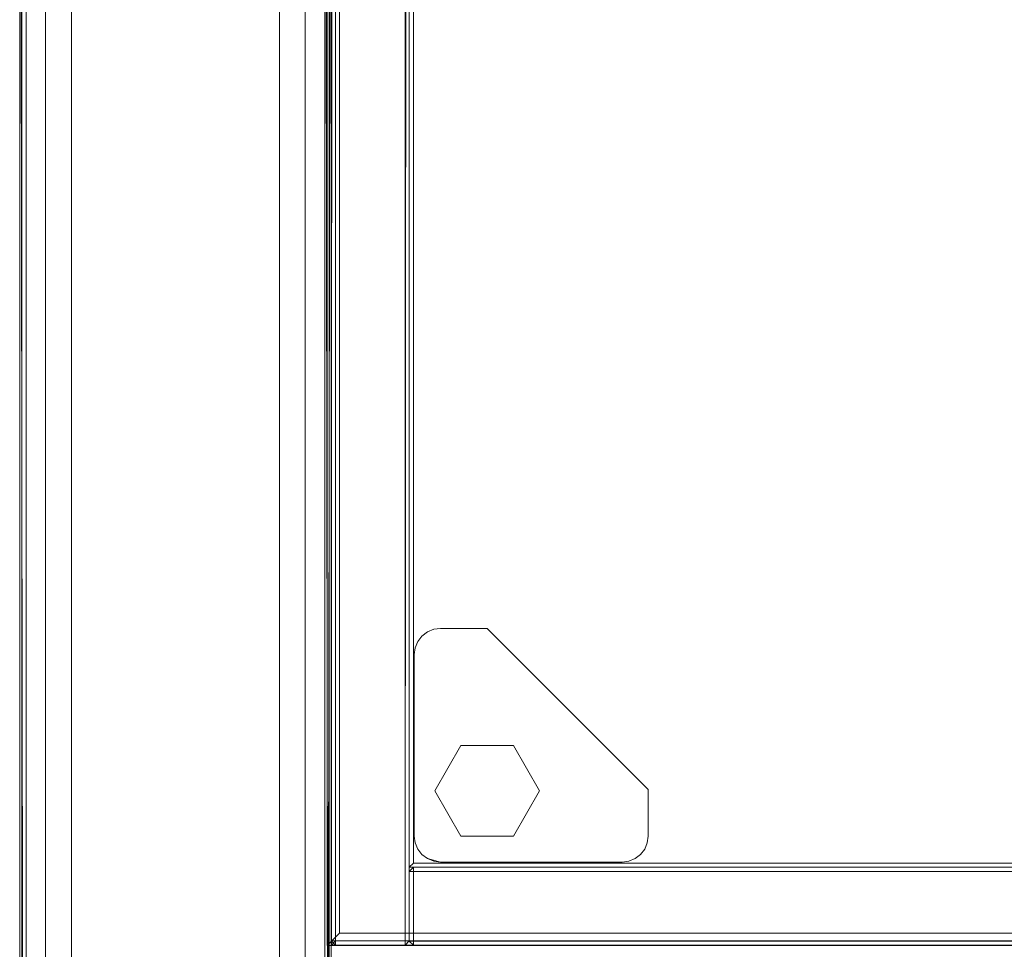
# Model space of a CAD drawing. Header units: inches. Extents: x 813 to 1305, y 19 to 194.
# Tile 253 of 656: x 1127 to 1137, y 131 to 140. Entities that reach past the tile are written whole.
import ezdxf

# ---------------------------------------------------------------- set-up
doc = ezdxf.new("R2010")
doc.units = ezdxf.units.IN
doc.header["$MEASUREMENT"] = 0
for name, color, linetype, true_color in [('CET color Bisque2', 7, 'Continuous', 0xf0d2b4), ('CET color Grey2', 7, 'Continuous', 0x060606), ('CET color Grey77', 7, 'Continuous', 0xc4c4c4), ('CET color Grey80', 7, 'Continuous', 0xcbcdcc), ('CET color Grey98', 7, 'Continuous', 0xfafafa), ('CET color NavajoWhite4', 7, 'Continuous', 0x81775f)]:
    doc.layers.add(name, color=color, linetype=linetype, true_color=true_color)
doc.layers.add('CET Default', color=7, linetype='Continuous')

# ---------------------------------------------------------------- blocks, each defined once
blk = doc.blocks.new('*C243')
at = {"layer": 'CET color Grey98', "linetype": 'Continuous', "lineweight": 0}
for points, invisible_edges in [([(-41.9687, 0.0197, 49.5), (41.9688, 0.0197, 49.5), (41.9688, 2.9803, 49.5), (-41.9687, 0.0197, 49.5)], 4), ([(-41.9687, 0.0197, 49.5), (41.9688, 2.9803, 49.5), (-41.9687, 2.9803, 49.5), (-41.9687, 0.0197, 49.5)], 9), ([(-41.9687, 2.9803, 49.5), (41.9688, 2.9803, 49.5), (41.9688, 2.9803, 49.25), (-41.9687, 2.9803, 49.5)], 4), ([(-41.9687, 2.9803, 49.5), (41.9688, 2.9803, 49.25), (-41.9687, 2.9803, 49.25), (-41.9687, 2.9803, 49.5)], 9), ([(-41.9687, 2.9803, 49.25), (41.9688, 2.9803, 49.25), (41.9688, 0.0197, 49.25), (-41.9687, 2.9803, 49.25)], 4), ([(-41.9687, 2.9803, 49.25), (41.9688, 0.0197, 49.25), (-41.9687, 0.0197, 49.25), (-41.9687, 2.9803, 49.25)], 9), ([(-41.9687, 0.0197, 49.25), (41.9688, 0.0197, 49.25), (41.9688, 0.0197, 49.5), (-41.9687, 0.0197, 49.25)], 4), ([(-41.9687, 0.0197, 49.25), (41.9688, 0.0197, 49.5), (-41.9687, 0.0197, 49.5), (-41.9687, 0.0197, 49.25)], 9)]:
    blk.add_3dface(points, dxfattribs=dict(at, invisible_edges=invisible_edges))
blk = doc.blocks.new('*C241')
at = {"layer": 'CET Default', "linetype": 'Continuous', "lineweight": 0, "rotation": 89.99999999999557}
blk.add_blockref('*C243', (331.7222, 961.8549), dxfattribs=at)
blk = doc.blocks.new('*C190')
at = {"layer": 'CET color Bisque2', "linetype": 'Continuous', "lineweight": 0}
for points, invisible_edges in [([(0.791, 3.041, 27.965), (59.169, 3.041, 27.965), (59.169, 15.169, 27.965), (0.791, 3.041, 27.965)], 4), ([(0.791, 3.041, 27.965), (59.169, 15.169, 27.965), (0.791, 15.169, 27.965), (0.791, 3.041, 27.965)], 9)]:
    blk.add_3dface(points, dxfattribs=dict(at, invisible_edges=invisible_edges))
at = {"layer": 'CET color Grey77', "linetype": 'Continuous', "lineweight": 0}
for points, invisible_edges in [([(0.7992, 14.9088, 0.1409), (2.7992, 15.1608, 0.1409), (2.8644, 15.1522, 0.1409), (0.7992, 14.9088, 0.1409)], 13), ([(0.7992, 14.9088, 0.1409), (1.0512, 15.1608, 0.1409), (2.7992, 15.1608, 0.1409), (0.7992, 14.9088, 0.1409)], 13), ([(0.7992, 14.9088, 0.1409), (0.986, 15.1522, 0.1409), (1.0512, 15.1608, 0.1409), (0.7992, 14.9088, 0.1409)], 13), ([(1.0512, 15.1608, 0.5897), (0.986, 15.1522, 0.5897), (0.7992, 14.9088, 0.5897), (1.0512, 15.1608, 0.5897)], 6), ([(2.7992, 15.1608, 0.5897), (1.0512, 15.1608, 0.5897), (0.7992, 14.9088, 0.5897), (2.7992, 15.1608, 0.5897)], 6), ([(2.8644, 15.1522, 0.5897), (2.7992, 15.1608, 0.5897), (0.7992, 14.9088, 0.5897), (2.8644, 15.1522, 0.5897)], 6), ([(0.7992, 14.9088, 0.1409), (2.8644, 15.1522, 0.1409), (2.9252, 15.127, 0.1409), (0.7992, 14.9088, 0.1409)], 13), ([(0.7992, 14.9088, 0.1409), (0.9252, 15.127, 0.1409), (0.986, 15.1522, 0.1409), (0.7992, 14.9088, 0.1409)], 13), ([(0.986, 15.1522, 0.5897), (0.9252, 15.127, 0.5897), (0.7992, 14.9088, 0.5897), (0.986, 15.1522, 0.5897)], 6), ([(2.9252, 15.127, 0.5897), (2.8644, 15.1522, 0.5897), (0.7992, 14.9088, 0.5897), (2.9252, 15.127, 0.5897)], 6), ([(0.7992, 14.9088, 0.1409), (2.9252, 15.127, 0.1409), (2.9774, 15.087, 0.1409), (0.7992, 14.9088, 0.1409)], 13), ([(0.7992, 14.9088, 0.1409), (0.873, 15.087, 0.1409), (0.9252, 15.127, 0.1409), (0.7992, 14.9088, 0.1409)], 13), ([(0.9252, 15.127, 0.5897), (0.873, 15.087, 0.5897), (0.7992, 14.9088, 0.5897), (0.9252, 15.127, 0.5897)], 6), ([(2.9774, 15.087, 0.5897), (2.9252, 15.127, 0.5897), (0.7992, 14.9088, 0.5897), (2.9774, 15.087, 0.5897)], 6), ([(0.7992, 14.9088, 0.1409), (2.9774, 15.087, 0.1409), (3.0174, 15.0348, 0.1409), (0.7992, 14.9088, 0.1409)], 13), ([(0.7992, 14.9088, 0.1409), (0.833, 15.0348, 0.1409), (0.873, 15.087, 0.1409), (0.7992, 14.9088, 0.1409)], 4), ([(0.873, 15.087, 0.5897), (0.833, 15.0348, 0.5897), (0.7992, 14.9088, 0.5897), (0.873, 15.087, 0.5897)], 4), ([(3.0174, 15.0348, 0.5897), (2.9774, 15.087, 0.5897), (0.7992, 14.9088, 0.5897), (3.0174, 15.0348, 0.5897)], 6), ([(0.833, 15.0348, 0.5897), (0.873, 15.087, 0.5897), (0.833, 15.0348, 0.1409), (0.833, 15.0348, 0.5897)], 2), ([(0.873, 15.087, 0.5897), (0.873, 15.087, 0.1409), (0.833, 15.0348, 0.1409), (0.873, 15.087, 0.5897)], 4), ([(0.873, 15.087, 0.5897), (0.9252, 15.127, 0.5897), (0.873, 15.087, 0.1409), (0.873, 15.087, 0.5897)], 2), ([(0.9252, 15.127, 0.5897), (0.9252, 15.127, 0.1409), (0.873, 15.087, 0.1409), (0.9252, 15.127, 0.5897)], 4), ([(0.9252, 15.127, 0.5897), (0.986, 15.1522, 0.5897), (0.9252, 15.127, 0.1409), (0.9252, 15.127, 0.5897)], 2), ([(0.986, 15.1522, 0.5897), (0.986, 15.1522, 0.1409), (0.9252, 15.127, 0.1409), (0.986, 15.1522, 0.5897)], 4), ([(0.986, 15.1522, 0.5897), (1.0512, 15.1608, 0.5897), (0.986, 15.1522, 0.1409), (0.986, 15.1522, 0.5897)], 2), ([(1.0512, 15.1608, 0.5897), (1.0512, 15.1608, 0.1409), (0.986, 15.1522, 0.1409), (1.0512, 15.1608, 0.5897)], 4), ([(1.0512, 15.1608, 0.5897), (2.7992, 15.1608, 0.5897), (1.0512, 15.1608, 0.1409), (1.0512, 15.1608, 0.5897)], 2), ([(2.7992, 15.1608, 0.5897), (2.7992, 15.1608, 0.1409), (1.0512, 15.1608, 0.1409), (2.7992, 15.1608, 0.5897)], 4), ([(2.7992, 15.1608, 0.5897), (2.8644, 15.1522, 0.5897), (2.7992, 15.1608, 0.1409), (2.7992, 15.1608, 0.5897)], 2), ([(2.8644, 15.1522, 0.5897), (2.8644, 15.1522, 0.1409), (2.7992, 15.1608, 0.1409), (2.8644, 15.1522, 0.5897)], 4), ([(2.8644, 15.1522, 0.5897), (2.9252, 15.127, 0.5897), (2.8644, 15.1522, 0.1409), (2.8644, 15.1522, 0.5897)], 2), ([(2.9252, 15.127, 0.5897), (2.9252, 15.127, 0.1409), (2.8644, 15.1522, 0.1409), (2.9252, 15.127, 0.5897)], 4), ([(2.9252, 15.127, 0.5897), (2.9774, 15.087, 0.5897), (2.9252, 15.127, 0.1409), (2.9252, 15.127, 0.5897)], 2), ([(2.9774, 15.087, 0.5897), (2.9774, 15.087, 0.1409), (2.9252, 15.127, 0.1409), (2.9774, 15.087, 0.5897)], 4), ([(2.9774, 15.087, 0.5897), (3.0174, 15.0348, 0.5897), (2.9774, 15.087, 0.1409), (2.9774, 15.087, 0.5897)], 2), ([(3.0174, 15.0348, 0.5897), (3.0174, 15.0348, 0.1409), (2.9774, 15.087, 0.1409), (3.0174, 15.0348, 0.5897)], 4), ([(0.7992, 14.9088, 0.1409), (3.0174, 15.0348, 0.1409), (3.0426, 14.974, 0.1409), (0.7992, 14.9088, 0.1409)], 13), ([(3.0426, 14.974, 0.5897), (3.0174, 15.0348, 0.5897), (0.7992, 14.9088, 0.5897), (3.0426, 14.974, 0.5897)], 6), ([(0.8078, 14.974, 0.5897), (0.833, 15.0348, 0.5897), (0.8078, 14.974, 0.1409), (0.8078, 14.974, 0.5897)], 2), ([(0.833, 15.0348, 0.5897), (0.833, 15.0348, 0.1409), (0.8078, 14.974, 0.1409), (0.833, 15.0348, 0.5897)], 4), ([(3.0174, 15.0348, 0.5897), (3.0426, 14.974, 0.5897), (3.0174, 15.0348, 0.1409), (3.0174, 15.0348, 0.5897)], 2), ([(3.0426, 14.974, 0.5897), (3.0426, 14.974, 0.1409), (3.0174, 15.0348, 0.1409), (3.0426, 14.974, 0.5897)], 4), ([(0.7992, 14.9088, 0.5897), (0.8078, 14.974, 0.5897), (0.7992, 14.9088, 0.1409), (0.7992, 14.9088, 0.5897)], 2), ([(0.8078, 14.974, 0.5897), (0.8078, 14.974, 0.1409), (0.7992, 14.9088, 0.1409), (0.8078, 14.974, 0.5897)], 4), ([(0.7992, 14.9088, 0.1409), (3.0426, 14.974, 0.1409), (3.0512, 14.9088, 0.1409), (0.7992, 14.9088, 0.1409)], 13), ([(3.0512, 14.9088, 0.5897), (3.0426, 14.974, 0.5897), (0.7992, 14.9088, 0.5897), (3.0512, 14.9088, 0.5897)], 6), ([(0.7992, 14.9088, 0.1409), (0.8078, 13.0956, 0.1409), (0.7992, 13.1608, 0.1409), (0.7992, 14.9088, 0.1409)], 9), ([(0.7992, 14.9088, 0.1409), (0.833, 13.0348, 0.1409), (0.8078, 13.0956, 0.1409), (0.7992, 14.9088, 0.1409)], 13), ([(0.7992, 14.9088, 0.1409), (0.873, 12.9826, 0.1409), (0.833, 13.0348, 0.1409), (0.7992, 14.9088, 0.1409)], 13), ([(0.7992, 14.9088, 0.1409), (0.9252, 12.9426, 0.1409), (0.873, 12.9826, 0.1409), (0.7992, 14.9088, 0.1409)], 13), ([(0.7992, 14.9088, 0.1409), (0.986, 12.9174, 0.1409), (0.9252, 12.9426, 0.1409), (0.7992, 14.9088, 0.1409)], 13), ([(0.7992, 14.9088, 0.1409), (1.0512, 12.9088, 0.1409), (0.986, 12.9174, 0.1409), (0.7992, 14.9088, 0.1409)], 13), ([(0.7992, 14.9088, 0.1409), (1.4992, 12.9088, 0.1409), (1.0512, 12.9088, 0.1409), (0.7992, 14.9088, 0.1409)], 13), ([(0.7992, 14.9088, 0.1409), (3.0512, 14.4608, 0.1409), (1.4992, 12.9088, 0.1409), (0.7992, 14.9088, 0.1409)], 13), ([(0.7992, 14.9088, 0.1409), (3.0512, 14.9088, 0.1409), (3.0512, 14.4608, 0.1409), (0.7992, 14.9088, 0.1409)], 13), ([(3.0512, 14.4608, 0.5897), (3.0512, 14.9088, 0.5897), (0.7992, 14.9088, 0.5897), (3.0512, 14.4608, 0.5897)], 6), ([(1.4992, 12.9088, 0.5897), (3.0512, 14.4608, 0.5897), (0.7992, 14.9088, 0.5897), (1.4992, 12.9088, 0.5897)], 6), ([(1.0512, 12.9088, 0.5897), (1.4992, 12.9088, 0.5897), (0.7992, 14.9088, 0.5897), (1.0512, 12.9088, 0.5897)], 6), ([(0.986, 12.9174, 0.5897), (1.0512, 12.9088, 0.5897), (0.7992, 14.9088, 0.5897), (0.986, 12.9174, 0.5897)], 6), ([(0.9252, 12.9426, 0.5897), (0.986, 12.9174, 0.5897), (0.7992, 14.9088, 0.5897), (0.9252, 12.9426, 0.5897)], 6), ([(0.873, 12.9826, 0.5897), (0.9252, 12.9426, 0.5897), (0.7992, 14.9088, 0.5897), (0.873, 12.9826, 0.5897)], 6), ([(0.833, 13.0348, 0.5897), (0.873, 12.9826, 0.5897), (0.7992, 14.9088, 0.5897), (0.833, 13.0348, 0.5897)], 6), ([(0.8078, 13.0956, 0.5897), (0.833, 13.0348, 0.5897), (0.7992, 14.9088, 0.5897), (0.8078, 13.0956, 0.5897)], 6), ([(0.7992, 13.1608, 0.5897), (0.8078, 13.0956, 0.5897), (0.7992, 14.9088, 0.5897), (0.7992, 13.1608, 0.5897)], 2), ([(0.7992, 13.1608, 0.5897), (0.7992, 14.9088, 0.5897), (0.7992, 13.1608, 0.1409), (0.7992, 13.1608, 0.5897)], 2), ([(0.7992, 14.9088, 0.5897), (0.7992, 14.9088, 0.1409), (0.7992, 13.1608, 0.1409), (0.7992, 14.9088, 0.5897)], 4), ([(1.4863, 14.9645), (1.0487, 14.2066), (1.0487, 14.7119), (1.4863, 14.9645)], 9), ([(1.4863, 14.9645), (1.4863, 13.9539), (1.0487, 14.2066), (1.4863, 14.9645)], 13), ([(1.0487, 14.2066, 0.1409), (1.4863, 13.9539, 0.1409), (1.4863, 14.9645, 0.1409), (1.0487, 14.2066, 0.1409)], 6), ([(1.0487, 14.7119, 0.1409), (1.0487, 14.2066, 0.1409), (1.4863, 14.9645, 0.1409), (1.0487, 14.7119, 0.1409)], 2), ([(1.0487, 14.7119, 0.1409), (1.4863, 14.9645, 0.1409), (1.0487, 14.7119), (1.0487, 14.7119, 0.1409)], 2), ([(1.4863, 14.9645, 0.1409), (1.4863, 14.9645), (1.0487, 14.7119), (1.4863, 14.9645, 0.1409)], 4), ([(1.4863, 14.9645), (1.9239, 14.2066), (1.4863, 13.9539), (1.4863, 14.9645)], 13), ([(1.4863, 14.9645), (1.9239, 14.7119), (1.9239, 14.2066), (1.4863, 14.9645)], 4), ([(1.9239, 14.2066, 0.1409), (1.9239, 14.7119, 0.1409), (1.4863, 14.9645, 0.1409), (1.9239, 14.2066, 0.1409)], 4), ([(1.4863, 13.9539, 0.1409), (1.9239, 14.2066, 0.1409), (1.4863, 14.9645, 0.1409), (1.4863, 13.9539, 0.1409)], 6), ([(1.4863, 14.9645, 0.1409), (1.9239, 14.7119, 0.1409), (1.4863, 14.9645), (1.4863, 14.9645, 0.1409)], 2), ([(1.9239, 14.7119, 0.1409), (1.9239, 14.7119), (1.4863, 14.9645), (1.9239, 14.7119, 0.1409)], 4), ([(3.0426, 14.974, 0.5897), (3.0512, 14.9088, 0.5897), (3.0426, 14.974, 0.1409), (3.0426, 14.974, 0.5897)], 2), ([(3.0512, 14.9088, 0.5897), (3.0512, 14.9088, 0.1409), (3.0426, 14.974, 0.1409), (3.0512, 14.9088, 0.5897)], 4), ([(3.0512, 14.9088, 0.5897), (3.0512, 14.4608, 0.5897), (3.0512, 14.9088, 0.1409), (3.0512, 14.9088, 0.5897)], 2), ([(3.0512, 14.4608, 0.5897), (3.0512, 14.4608, 0.1409), (3.0512, 14.9088, 0.1409), (3.0512, 14.4608, 0.5897)], 4), ([(1.0487, 14.2066, 0.1409), (1.0487, 14.7119, 0.1409), (1.0487, 14.2066), (1.0487, 14.2066, 0.1409)], 2), ([(1.0487, 14.7119, 0.1409), (1.0487, 14.7119), (1.0487, 14.2066), (1.0487, 14.7119, 0.1409)], 4), ([(1.9239, 14.7119, 0.1409), (1.9239, 14.2066, 0.1409), (1.9239, 14.7119), (1.9239, 14.7119, 0.1409)], 2), ([(1.9239, 14.2066, 0.1409), (1.9239, 14.2066), (1.9239, 14.7119), (1.9239, 14.2066, 0.1409)], 4), ([(3.0512, 14.4608, 0.5897), (1.4992, 12.9088, 0.5897), (3.0512, 14.4608, 0.1409), (3.0512, 14.4608, 0.5897)], 2), ([(1.4992, 12.9088, 0.5897), (1.4992, 12.9088, 0.1409), (3.0512, 14.4608, 0.1409), (1.4992, 12.9088, 0.5897)], 4), ([(1.4863, 13.9539, 0.1409), (1.0487, 14.2066, 0.1409), (1.4863, 13.9539), (1.4863, 13.9539, 0.1409)], 2), ([(1.0487, 14.2066, 0.1409), (1.0487, 14.2066), (1.4863, 13.9539), (1.0487, 14.2066, 0.1409)], 4), ([(1.9239, 14.2066, 0.1409), (1.4863, 13.9539, 0.1409), (1.9239, 14.2066), (1.9239, 14.2066, 0.1409)], 2), ([(1.4863, 13.9539, 0.1409), (1.4863, 13.9539), (1.9239, 14.2066), (1.4863, 13.9539, 0.1409)], 4), ([(0.8078, 13.0956, 0.5897), (0.7992, 13.1608, 0.5897), (0.8078, 13.0956, 0.1409), (0.8078, 13.0956, 0.5897)], 2), ([(0.7992, 13.1608, 0.5897), (0.7992, 13.1608, 0.1409), (0.8078, 13.0956, 0.1409), (0.7992, 13.1608, 0.5897)], 4), ([(0.833, 13.0348, 0.5897), (0.8078, 13.0956, 0.5897), (0.833, 13.0348, 0.1409), (0.833, 13.0348, 0.5897)], 2), ([(0.8078, 13.0956, 0.5897), (0.8078, 13.0956, 0.1409), (0.833, 13.0348, 0.1409), (0.8078, 13.0956, 0.5897)], 4), ([(0.873, 12.9826, 0.5897), (0.833, 13.0348, 0.5897), (0.873, 12.9826, 0.1409), (0.873, 12.9826, 0.5897)], 2), ([(0.833, 13.0348, 0.5897), (0.833, 13.0348, 0.1409), (0.873, 12.9826, 0.1409), (0.833, 13.0348, 0.5897)], 4), ([(0.9252, 12.9426, 0.5897), (0.873, 12.9826, 0.5897), (0.9252, 12.9426, 0.1409), (0.9252, 12.9426, 0.5897)], 2), ([(0.873, 12.9826, 0.5897), (0.873, 12.9826, 0.1409), (0.9252, 12.9426, 0.1409), (0.873, 12.9826, 0.5897)], 4), ([(0.986, 12.9174, 0.5897), (0.9252, 12.9426, 0.5897), (0.986, 12.9174, 0.1409), (0.986, 12.9174, 0.5897)], 2), ([(0.9252, 12.9426, 0.5897), (0.9252, 12.9426, 0.1409), (0.986, 12.9174, 0.1409), (0.9252, 12.9426, 0.5897)], 4), ([(1.0512, 12.9088, 0.5897), (0.986, 12.9174, 0.5897), (1.0512, 12.9088, 0.1409), (1.0512, 12.9088, 0.5897)], 2), ([(0.986, 12.9174, 0.5897), (0.986, 12.9174, 0.1409), (1.0512, 12.9088, 0.1409), (0.986, 12.9174, 0.5897)], 4), ([(1.4992, 12.9088, 0.5897), (1.0512, 12.9088, 0.5897), (1.4992, 12.9088, 0.1409), (1.4992, 12.9088, 0.5897)], 2), ([(1.0512, 12.9088, 0.5897), (1.0512, 12.9088, 0.1409), (1.4992, 12.9088, 0.1409), (1.0512, 12.9088, 0.5897)], 4)]:
    blk.add_3dface(points, dxfattribs=dict(at, invisible_edges=invisible_edges))
for points in [[(0.7992, 14.9088, 0.1409), (0.8078, 14.974, 0.1409), (0.833, 15.0348, 0.1409), (0.7992, 14.9088, 0.1409)], [(0.833, 15.0348, 0.5897), (0.8078, 14.974, 0.5897), (0.7992, 14.9088, 0.5897), (0.833, 15.0348, 0.5897)]]:
    blk.add_3dface(points, dxfattribs=at)
at = {"layer": 'CET color Grey80', "linetype": 'Continuous', "lineweight": 0}
for points, invisible_edges in [([(0.001, 15.92, 1.341), (0.001, 15.92, 27.964), (0.041, 15.96, 27.924), (0.001, 15.92, 1.341)], 4), ([(0.001, 15.92, 1.341), (0.041, 15.96, 27.924), (0.041, 15.96, 1.381), (0.001, 15.92, 1.341)], 9), ([(0.001, 15.92, 27.964), (59.959, 15.92, 27.964), (59.919, 15.96, 27.924), (0.001, 15.92, 27.964)], 4), ([(0.001, 15.92, 27.964), (59.919, 15.96, 27.924), (0.041, 15.96, 27.924), (0.001, 15.92, 27.964)], 9), ([(0.041, 0.041, 1.34), (0.041, 15.919, 1.34), (0.001, 15.959, 1.3), (0.041, 0.041, 1.34)], 4), ([(0.041, 0.041, 1.34), (0.001, 15.959, 1.3), (0.001, 0.001, 1.3), (0.041, 0.041, 1.34)], 9), ([(0.001, 0.001, 1.3), (0.001, 15.959, 1.3), (0.001, 15.959, 0.63), (0.001, 0.001, 1.3)], 4), ([(0.001, 0.001, 1.3), (0.001, 15.959, 0.63), (0.001, 0.001, 0.63), (0.001, 0.001, 1.3)], 9), ([(0.001, 0.001, 0.63), (0.001, 15.959, 0.63), (0.041, 15.919, 0.59), (0.001, 0.001, 0.63)], 4), ([(0.041, 15.919, 1.34), (59.959, 15.959, 1.3), (0.001, 15.959, 1.3), (0.041, 15.919, 1.34)], 9), ([(0.001, 15.959, 1.3), (59.959, 15.959, 1.3), (59.959, 15.959, 0.63), (0.001, 15.959, 1.3)], 4), ([(0.001, 15.959, 1.3), (59.959, 15.959, 0.63), (0.001, 15.959, 0.63), (0.001, 15.959, 1.3)], 9), ([(0.001, 15.959, 0.63), (59.959, 15.959, 0.63), (59.919, 15.919, 0.59), (0.001, 15.959, 0.63)], 4), ([(0.001, 15.959, 0.63), (59.919, 15.919, 0.59), (0.041, 15.919, 0.59), (0.001, 15.959, 0.63)], 9), ([(0.041, 15.96, 1.381), (59.919, 15.96, 27.924), (59.919, 15.96, 1.381), (0.041, 15.96, 1.381)], 9), ([(0.041, 15.96, 1.381), (0.041, 15.96, 27.924), (59.919, 15.96, 27.924), (0.041, 15.96, 1.381)], 4), ([(0.041, 15.96, 1.381), (0.041, 15.96, 27.924), (0.041, 15.21, 27.924), (0.041, 15.96, 1.381)], 4), ([(0.041, 15.96, 1.381), (0.041, 15.21, 27.924), (0.041, 15.21, 1.381), (0.041, 15.96, 1.381)], 9), ([(0.041, 15.96, 27.924), (59.919, 15.96, 27.924), (59.919, 15.21, 27.924), (0.041, 15.96, 27.924)], 4), ([(0.041, 15.96, 27.924), (59.919, 15.21, 27.924), (0.041, 15.21, 27.924), (0.041, 15.96, 27.924)], 9), ([(59.919, 15.96, 1.381), (0.041, 15.96, 1.381), (0.041, 15.21, 1.381), (59.919, 15.96, 1.381)], 4), ([(59.919, 15.96, 1.381), (0.041, 15.21, 1.381), (59.919, 15.21, 1.381), (59.919, 15.96, 1.381)], 9), ([(0.041, 15.919, 1.34), (59.919, 15.919, 1.34), (59.959, 15.959, 1.3), (0.041, 15.919, 1.34)], 4), ([(0.001, 15.25, 1.341), (0.001, 15.25, 27.964), (0.001, 15.92, 27.964), (0.001, 15.25, 1.341)], 4), ([(0.001, 15.25, 1.341), (0.001, 15.92, 27.964), (0.001, 15.92, 1.341), (0.001, 15.25, 1.341)], 9), ([(0.001, 15.25, 27.964), (59.959, 15.25, 27.964), (59.959, 15.92, 27.964), (0.001, 15.25, 27.964)], 4), ([(0.001, 15.25, 27.964), (59.959, 15.92, 27.964), (0.001, 15.92, 27.964), (0.001, 15.25, 27.964)], 9), ([(59.959, 15.25, 1.341), (0.001, 15.25, 1.341), (0.001, 15.92, 1.341), (59.959, 15.25, 1.341)], 4), ([(59.959, 15.25, 1.341), (0.001, 15.92, 1.341), (59.959, 15.92, 1.341), (59.959, 15.25, 1.341)], 9), ([(0.001, 0.001, 0.63), (0.041, 15.919, 0.59), (0.041, 0.041, 0.59), (0.001, 0.001, 0.63)], 9), ([(0.041, 0.041, 1.34), (59.919, 0.041, 1.34), (59.919, 15.919, 1.34), (0.041, 0.041, 1.34)], 4), ([(0.041, 0.041, 1.34), (59.919, 15.919, 1.34), (0.041, 15.919, 1.34), (0.041, 0.041, 1.34)], 9), ([(0.041, 0.041, 0.59), (59.919, 15.919, 0.59), (59.919, 0.041, 0.59), (0.041, 0.041, 0.59)], 9), ([(0.041, 0.041, 0.59), (0.041, 15.919, 0.59), (59.919, 15.919, 0.59), (0.041, 0.041, 0.59)], 4), ([(0.041, 0.041, 0.59), (0.041, 15.919, 0.59), (0.041, 15.919, 1.34), (0.041, 0.041, 0.59)], 4), ([(0.041, 0.041, 0.59), (0.041, 15.919, 1.34), (0.041, 0.041, 1.34), (0.041, 0.041, 0.59)], 9), ([(0.041, 15.919, 0.59), (59.919, 15.919, 0.59), (59.919, 15.919, 1.34), (0.041, 15.919, 0.59)], 4), ([(0.041, 15.919, 0.59), (59.919, 15.919, 1.34), (0.041, 15.919, 1.34), (0.041, 15.919, 0.59)], 9), ([(0, 0.041, 1.381), (0, 15.169, 1.381), (0.04, 15.209, 1.341), (0, 0.041, 1.381)], 4), ([(0, 0.041, 1.381), (0.04, 15.209, 1.341), (0.04, 0.001, 1.341), (0, 0.041, 1.381)], 9), ([(0, 15.169, 1.381), (0, 15.169, 27.924), (0.04, 15.209, 27.964), (0, 15.169, 1.381)], 4), ([(0, 15.169, 1.381), (0.04, 15.209, 27.964), (0.04, 15.209, 1.341), (0, 15.169, 1.381)], 9), ([(0, 15.169, 27.924), (0.04, 0.001, 27.964), (0.04, 15.209, 27.964), (0, 15.169, 27.924)], 9), ([(0, 0.041, 1.381), (0, 0.041, 27.924), (0, 15.169, 27.924), (0, 0.041, 1.381)], 4), ([(0, 0.041, 1.381), (0, 15.169, 27.924), (0, 15.169, 1.381), (0, 0.041, 1.381)], 9), ([(0.75, 0.041, 1.381), (0.75, 15.169, 1.381), (0, 15.169, 1.381), (0.75, 0.041, 1.381)], 4), ([(0.75, 0.041, 1.381), (0, 15.169, 1.381), (0, 0.041, 1.381), (0.75, 0.041, 1.381)], 9), ([(0.75, 15.169, 1.381), (0.75, 15.169, 27.924), (0, 15.169, 27.924), (0.75, 15.169, 1.381)], 4), ([(0.75, 15.169, 1.381), (0, 15.169, 27.924), (0, 15.169, 1.381), (0.75, 15.169, 1.381)], 9), ([(0.75, 15.169, 27.924), (0.75, 0.041, 27.924), (0, 0.041, 27.924), (0.75, 15.169, 27.924)], 4), ([(0.75, 15.169, 27.924), (0, 0.041, 27.924), (0, 15.169, 27.924), (0.75, 15.169, 27.924)], 9), ([(0, 15.169, 27.924), (0, 0.041, 27.924), (0.04, 0.001, 27.964), (0, 15.169, 27.924)], 4), ([(0.041, 15.21, 1.381), (0.041, 15.21, 27.924), (0.001, 15.25, 27.964), (0.041, 15.21, 1.381)], 4), ([(0.041, 15.21, 1.381), (0.001, 15.25, 27.964), (0.001, 15.25, 1.341), (0.041, 15.21, 1.381)], 9), ([(0.041, 15.21, 27.924), (59.959, 15.25, 27.964), (0.001, 15.25, 27.964), (0.041, 15.21, 27.924)], 9), ([(0.04, 0.001, 1.341), (0.04, 15.209, 1.341), (0.71, 15.209, 1.341), (0.04, 0.001, 1.341)], 4), ([(0.04, 0.001, 1.341), (0.71, 15.209, 1.341), (0.71, 0.001, 1.341), (0.04, 0.001, 1.341)], 9), ([(0.04, 15.209, 1.341), (0.04, 15.209, 27.964), (0.71, 15.209, 27.964), (0.04, 15.209, 1.341)], 4), ([(0.04, 15.209, 1.341), (0.71, 15.209, 27.964), (0.71, 15.209, 1.341), (0.04, 15.209, 1.341)], 9), ([(0.04, 15.209, 27.964), (0.04, 0.001, 27.964), (0.71, 0.001, 27.964), (0.04, 15.209, 27.964)], 4), ([(0.04, 15.209, 27.964), (0.71, 0.001, 27.964), (0.71, 15.209, 27.964), (0.04, 15.209, 27.964)], 9), ([(0.041, 15.21, 27.924), (59.919, 15.21, 27.924), (59.959, 15.25, 27.964), (0.041, 15.21, 27.924)], 4), ([(0.041, 15.21, 1.381), (59.919, 15.21, 1.381), (59.919, 15.21, 27.924), (0.041, 15.21, 1.381)], 4), ([(0.041, 15.21, 1.381), (59.919, 15.21, 27.924), (0.041, 15.21, 27.924), (0.041, 15.21, 1.381)], 9), ([(0.71, 0.001, 1.341), (0.71, 15.209, 1.341), (0.75, 15.169, 1.381), (0.71, 0.001, 1.341)], 4), ([(0.71, 15.209, 1.341), (0.71, 15.209, 27.964), (0.75, 15.169, 27.924), (0.71, 15.209, 1.341)], 4), ([(0.71, 15.209, 1.341), (0.75, 15.169, 27.924), (0.75, 15.169, 1.381), (0.71, 15.209, 1.341)], 9), ([(0.71, 15.209, 27.964), (0.71, 0.001, 27.964), (0.75, 0.041, 27.924), (0.71, 15.209, 27.964)], 4), ([(0.71, 15.209, 27.964), (0.75, 0.041, 27.924), (0.75, 15.169, 27.924), (0.71, 15.209, 27.964)], 9), ([(0.71, 0.001, 1.341), (0.75, 15.169, 1.381), (0.75, 0.041, 1.381), (0.71, 0.001, 1.341)], 9), ([(0.75, 0.041, 1.381), (0.75, 15.169, 27.924), (0.75, 0.041, 27.924), (0.75, 0.041, 1.381)], 9), ([(0.75, 0.041, 1.381), (0.75, 15.169, 1.381), (0.75, 15.169, 27.924), (0.75, 0.041, 1.381)], 4), ([(0.791, 3.041, 27.965), (0.791, 15.169, 27.965), (0.751, 15.209, 27.925), (0.791, 3.041, 27.965)], 4), ([(0.791, 3.041, 27.965), (0.751, 15.209, 27.925), (0.751, 3.001, 27.925), (0.791, 3.041, 27.965)], 9), ([(0.751, 3.001, 27.925), (0.751, 15.209, 27.925), (0.751, 15.209, 27.255), (0.751, 3.001, 27.925)], 4), ([(0.751, 3.001, 27.925), (0.751, 15.209, 27.255), (0.751, 3.001, 27.255), (0.751, 3.001, 27.925)], 9), ([(0.751, 3.001, 27.255), (0.751, 15.209, 27.255), (0.791, 15.169, 27.215), (0.751, 3.001, 27.255)], 4), ([(0.791, 15.169, 27.965), (59.209, 15.209, 27.925), (0.751, 15.209, 27.925), (0.791, 15.169, 27.965)], 9), ([(0.751, 15.209, 27.925), (59.209, 15.209, 27.925), (59.209, 15.209, 27.255), (0.751, 15.209, 27.925)], 4), ([(0.751, 15.209, 27.925), (59.209, 15.209, 27.255), (0.751, 15.209, 27.255), (0.751, 15.209, 27.925)], 9), ([(0.751, 15.209, 27.255), (59.209, 15.209, 27.255), (59.169, 15.169, 27.215), (0.751, 15.209, 27.255)], 4), ([(0.751, 15.209, 27.255), (59.169, 15.169, 27.215), (0.791, 15.169, 27.215), (0.751, 15.209, 27.255)], 9), ([(0.791, 1.541, 14.672), (0.791, 15.169, 14.672), (0.751, 15.209, 14.632), (0.791, 1.541, 14.672)], 4), ([(0.791, 1.541, 14.672), (0.751, 15.209, 14.632), (0.751, 1.501, 14.632), (0.791, 1.541, 14.672)], 9), ([(0.751, 1.501, 14.632), (0.751, 15.209, 14.632), (0.751, 15.209, 13.962), (0.751, 1.501, 14.632)], 4), ([(0.751, 1.501, 14.632), (0.751, 15.209, 13.962), (0.751, 1.501, 13.962), (0.751, 1.501, 14.632)], 9), ([(0.751, 1.501, 13.962), (0.751, 15.209, 13.962), (0.791, 15.169, 13.922), (0.751, 1.501, 13.962)], 4), ([(0.791, 15.169, 14.672), (29.999, 15.209, 14.632), (0.751, 15.209, 14.632), (0.791, 15.169, 14.672)], 9), ([(0.751, 15.209, 14.632), (29.999, 15.209, 14.632), (29.999, 15.209, 13.962), (0.751, 15.209, 14.632)], 4), ([(0.751, 15.209, 14.632), (29.999, 15.209, 13.962), (0.751, 15.209, 13.962), (0.751, 15.209, 14.632)], 9), ([(0.751, 15.209, 13.962), (29.999, 15.209, 13.962), (29.959, 15.169, 13.922), (0.751, 15.209, 13.962)], 4), ([(0.751, 15.209, 13.962), (29.959, 15.169, 13.922), (0.791, 15.169, 13.922), (0.751, 15.209, 13.962)], 9), ([(0.751, 3.001, 27.255), (0.791, 15.169, 27.215), (0.791, 3.041, 27.215), (0.751, 3.001, 27.255)], 9), ([(0.751, 1.501, 13.962), (0.791, 15.169, 13.922), (0.791, 1.541, 13.922), (0.751, 1.501, 13.962)], 9), ([(0.791, 15.169, 27.965), (59.169, 15.169, 27.965), (59.209, 15.209, 27.925), (0.791, 15.169, 27.965)], 4), ([(0.791, 15.169, 14.672), (29.959, 15.169, 14.672), (29.999, 15.209, 14.632), (0.791, 15.169, 14.672)], 4), ([(0.791, 3.041, 27.215), (59.169, 15.169, 27.215), (59.169, 3.041, 27.215), (0.791, 3.041, 27.215)], 9), ([(0.791, 3.041, 27.215), (0.791, 15.169, 27.215), (59.169, 15.169, 27.215), (0.791, 3.041, 27.215)], 4), ([(0.791, 3.041, 27.215), (0.791, 15.169, 27.215), (0.791, 15.169, 27.965), (0.791, 3.041, 27.215)], 4), ([(0.791, 3.041, 27.215), (0.791, 15.169, 27.965), (0.791, 3.041, 27.965), (0.791, 3.041, 27.215)], 9), ([(0.791, 15.169, 27.215), (59.169, 15.169, 27.215), (59.169, 15.169, 27.965), (0.791, 15.169, 27.215)], 4), ([(0.791, 15.169, 27.215), (59.169, 15.169, 27.965), (0.791, 15.169, 27.965), (0.791, 15.169, 27.215)], 9), ([(0.791, 1.541, 14.672), (29.959, 1.541, 14.672), (29.959, 15.169, 14.672), (0.791, 1.541, 14.672)], 4), ([(0.791, 1.541, 14.672), (29.959, 15.169, 14.672), (0.791, 15.169, 14.672), (0.791, 1.541, 14.672)], 9), ([(0.791, 1.541, 13.922), (29.959, 15.169, 13.922), (29.959, 1.541, 13.922), (0.791, 1.541, 13.922)], 9), ([(0.791, 1.541, 13.922), (0.791, 15.169, 13.922), (29.959, 15.169, 13.922), (0.791, 1.541, 13.922)], 4), ([(0.791, 1.541, 13.922), (0.791, 15.169, 13.922), (0.791, 15.169, 14.672), (0.791, 1.541, 13.922)], 4), ([(0.791, 1.541, 13.922), (0.791, 15.169, 14.672), (0.791, 1.541, 14.672), (0.791, 1.541, 13.922)], 9), ([(0.791, 15.169, 13.922), (29.959, 15.169, 13.922), (29.959, 15.169, 14.672), (0.791, 15.169, 13.922)], 4), ([(0.791, 15.169, 13.922), (29.959, 15.169, 14.672), (0.791, 15.169, 14.672), (0.791, 15.169, 13.922)], 9)]:
    blk.add_3dface(points, dxfattribs=dict(at, invisible_edges=invisible_edges))
for points in [[(59.959, 15.92, 1.341), (0.001, 15.92, 1.341), (0.041, 15.96, 1.381), (59.959, 15.92, 1.341)], [(59.959, 15.92, 1.341), (0.041, 15.96, 1.381), (59.919, 15.96, 1.381), (59.959, 15.92, 1.341)], [(59.919, 15.21, 1.381), (0.041, 15.21, 1.381), (0.001, 15.25, 1.341), (59.919, 15.21, 1.381)], [(59.919, 15.21, 1.381), (0.001, 15.25, 1.341), (59.959, 15.25, 1.341), (59.919, 15.21, 1.381)]]:
    blk.add_3dface(points, dxfattribs=at)
blk = doc.blocks.new('*C189')
at = {"layer": 'CET Default', "linetype": 'Continuous', "lineweight": 0, "rotation": 89.99999999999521}
blk.add_blockref('*C190', (347.6822, 943.8949), dxfattribs=at)
blk = doc.blocks.new('*C263')
at = {"layer": 'CET color Grey2', "linetype": 'Continuous', "lineweight": 0}
for points, invisible_edges in [([(40, 2.5, 32.1525), (2, 2.5, 32.1525), (2, 2.5, 34.0275), (40, 2.5, 32.1525)], 4), ([(40, 2.5, 32.1525), (2, 2.5, 34.0275), (40, 2.5, 34.0275), (40, 2.5, 32.1525)], 9), ([(2, 2.5, 32.1525), (40, 2.5, 32.1525), (40, 0.5, 32.1525), (2, 2.5, 32.1525)], 4), ([(2, 2.5, 32.1525), (40, 0.5, 32.1525), (2, 0.5, 32.1525), (2, 2.5, 32.1525)], 9), ([(2, 0.5, 34.0275), (40, 0.5, 34.0275), (40, 2.5, 34.0275), (2, 0.5, 34.0275)], 4), ([(2, 0.5, 34.0275), (40, 2.5, 34.0275), (2, 2.5, 34.0275), (2, 0.5, 34.0275)], 9), ([(40, 2.5, 48.4213), (2, 2.5, 48.4213), (2, 2.5, 49.4213), (40, 2.5, 48.4213)], 4), ([(40, 2.5, 48.4213), (2, 2.5, 49.4213), (40, 2.5, 49.4213), (40, 2.5, 48.4213)], 9), ([(2, 2.5, 48.4213), (40, 2.5, 48.4213), (40, 0.5, 48.4213), (2, 2.5, 48.4213)], 4), ([(2, 2.5, 48.4213), (40, 0.5, 48.4213), (2, 0.5, 48.4213), (2, 2.5, 48.4213)], 9), ([(2, 0.5, 49.4213), (40, 0.5, 49.4213), (40, 2.5, 49.4213), (2, 0.5, 49.4213)], 4), ([(2, 0.5, 49.4213), (40, 2.5, 49.4213), (2, 2.5, 49.4213), (2, 0.5, 49.4213)], 9), ([(40, 2.5, 8.59), (2, 2.5, 8.59), (2, 2.5, 9.59), (40, 2.5, 8.59)], 4), ([(40, 2.5, 8.59), (2, 2.5, 9.59), (40, 2.5, 9.59), (40, 2.5, 8.59)], 9), ([(2, 2.5, 8.59), (40, 2.5, 8.59), (40, 0.5, 8.59), (2, 2.5, 8.59)], 4), ([(2, 2.5, 8.59), (40, 0.5, 8.59), (2, 0.5, 8.59), (2, 2.5, 8.59)], 9), ([(2, 0.5, 9.59), (40, 0.5, 9.59), (40, 2.5, 9.59), (2, 0.5, 9.59)], 4), ([(2, 0.5, 9.59), (40, 2.5, 9.59), (2, 2.5, 9.59), (2, 0.5, 9.59)], 9), ([(40, 2.5, 0.5), (2, 2.5, 0.5), (2, 2.5, 1.5), (40, 2.5, 0.5)], 4), ([(40, 2.5, 0.5), (2, 2.5, 1.5), (40, 2.5, 1.5), (40, 2.5, 0.5)], 9), ([(2, 2.5, 0.5), (40, 2.5, 0.5), (40, 0.5, 0.5), (2, 2.5, 0.5)], 4), ([(2, 2.5, 0.5), (40, 0.5, 0.5), (2, 0.5, 0.5), (2, 2.5, 0.5)], 9), ([(2, 0.5, 1.5), (40, 0.5, 1.5), (40, 2.5, 1.5), (2, 0.5, 1.5)], 4), ([(2, 0.5, 1.5), (40, 2.5, 1.5), (2, 2.5, 1.5), (2, 0.5, 1.5)], 9), ([(2, 0.5, 32.1525), (40, 0.5, 32.1525), (40, 0.5, 34.0275), (2, 0.5, 32.1525)], 4), ([(2, 0.5, 32.1525), (40, 0.5, 34.0275), (2, 0.5, 34.0275), (2, 0.5, 32.1525)], 9), ([(2, 0.5, 48.4213), (40, 0.5, 48.4213), (40, 0.5, 49.4213), (2, 0.5, 48.4213)], 4), ([(2, 0.5, 48.4213), (40, 0.5, 49.4213), (2, 0.5, 49.4213), (2, 0.5, 48.4213)], 9), ([(2, 0.5, 8.59), (40, 0.5, 8.59), (40, 0.5, 9.59), (2, 0.5, 8.59)], 4), ([(2, 0.5, 8.59), (40, 0.5, 9.59), (2, 0.5, 9.59), (2, 0.5, 8.59)], 9), ([(2, 0.5, 0.5), (40, 0.5, 0.5), (40, 0.5, 1.5), (2, 0.5, 0.5)], 4), ([(2, 0.5, 0.5), (40, 0.5, 1.5), (2, 0.5, 1.5), (2, 0.5, 0.5)], 9)]:
    blk.add_3dface(points, dxfattribs=dict(at, invisible_edges=invisible_edges))
at = {"layer": 'CET color Grey98', "linetype": 'Continuous', "lineweight": 0}
for points, invisible_edges in [([(42, 3, 0.5625), (0, 3, 0.5625), (0, 3, 0.8675), (42, 3, 0.5625)], 4), ([(42, 3, 0.5625), (0, 3, 0.8675), (42, 3, 0.8675), (42, 3, 0.5625)], 9), ([(42, 3, 0.8675), (0, 3, 0.8675), (0, 2.9375, 0.93), (42, 3, 0.8675)], 4), ([(42, 3, 0.8675), (0, 2.9375, 0.93), (42, 2.9375, 0.93), (42, 3, 0.8675)], 9), ([(41.8125, 3, 1.1525), (0.1875, 3, 32.9025), (41.8125, 3, 32.9025), (41.8125, 3, 1.1525)], 9), ([(41.8125, 3, 1.1525), (0.1875, 3, 1.1525), (0.1875, 3, 32.9025), (41.8125, 3, 1.1525)], 4), ([(41.8125, 3, 33.1525), (0.1875, 3, 48.9025), (41.8125, 3, 48.9025), (41.8125, 3, 33.1525)], 9), ([(41.8125, 3, 33.1525), (0.1875, 3, 33.1525), (0.1875, 3, 48.9025), (41.8125, 3, 33.1525)], 4), ([(42, 2.9375, 0.93), (0, 2.9375, 0.93), (0, 2.75, 0.93), (42, 2.9375, 0.93)], 4), ([(42, 2.9375, 0.93), (0, 2.75, 0.93), (42, 2.75, 0.93), (42, 2.9375, 0.93)], 9), ([(42, 2.75, 0.5), (0, 2.75, 0.5), (0, 2.9375, 0.5), (42, 2.75, 0.5)], 4), ([(42, 2.75, 0.5), (0, 2.9375, 0.5), (42, 2.9375, 0.5), (42, 2.75, 0.5)], 9), ([(41.8125, 2.75, 1.09), (0.1875, 2.9375, 1.09), (41.8125, 2.9375, 1.09), (41.8125, 2.75, 1.09)], 9), ([(41.8125, 2.75, 1.09), (0.1875, 2.75, 1.09), (0.1875, 2.9375, 1.09), (41.8125, 2.75, 1.09)], 4), ([(41.8125, 2.9375, 32.965), (0.1875, 2.75, 32.965), (41.8125, 2.75, 32.965), (41.8125, 2.9375, 32.965)], 9), ([(41.8125, 2.9375, 32.965), (0.1875, 2.9375, 32.965), (0.1875, 2.75, 32.965), (41.8125, 2.9375, 32.965)], 4), ([(41.8125, 2.75, 33.09), (0.1875, 2.9375, 33.09), (41.8125, 2.9375, 33.09), (41.8125, 2.75, 33.09)], 9), ([(41.8125, 2.75, 33.09), (0.1875, 2.75, 33.09), (0.1875, 2.9375, 33.09), (41.8125, 2.75, 33.09)], 4), ([(41.8125, 2.9375, 48.965), (0.1875, 2.75, 48.965), (41.8125, 2.75, 48.965), (41.8125, 2.9375, 48.965)], 9), ([(41.8125, 2.9375, 48.965), (0.1875, 2.9375, 48.965), (0.1875, 2.75, 48.965), (41.8125, 2.9375, 48.965)], 4), ([(42, 2.75, 0.93), (0, 2.75, 0.93), (0, 2.75, 0.5), (42, 2.75, 0.93)], 4), ([(42, 2.75, 0.93), (0, 2.75, 0.5), (42, 2.75, 0.5), (42, 2.75, 0.93)], 9), ([(41.8125, 2.75, 32.965), (0.1875, 2.75, 1.09), (41.8125, 2.75, 1.09), (41.8125, 2.75, 32.965)], 9), ([(41.8125, 2.75, 32.965), (0.1875, 2.75, 32.965), (0.1875, 2.75, 1.09), (41.8125, 2.75, 32.965)], 4), ([(41.8125, 2.75, 48.965), (0.1875, 2.75, 33.09), (41.8125, 2.75, 33.09), (41.8125, 2.75, 48.965)], 9), ([(41.8125, 2.75, 48.965), (0.1875, 2.75, 48.965), (0.1875, 2.75, 33.09), (41.8125, 2.75, 48.965)], 4), ([(0, 0.0625, 0.93), (42, 0.0625, 0.93), (42, 0.25, 0.93), (0, 0.0625, 0.93)], 4), ([(0, 0.0625, 0.93), (42, 0.25, 0.93), (0, 0.25, 0.93), (0, 0.0625, 0.93)], 9), ([(0, 0.25, 0.93), (42, 0.25, 0.93), (42, 0.25, 0.5), (0, 0.25, 0.93)], 4), ([(0, 0.25, 0.93), (42, 0.25, 0.5), (0, 0.25, 0.5), (0, 0.25, 0.93)], 9), ([(0, 0.25, 0.5), (42, 0.25, 0.5), (42, 0.0625, 0.5), (0, 0.25, 0.5)], 4), ([(0, 0.25, 0.5), (42, 0.0625, 0.5), (0, 0.0625, 0.5), (0, 0.25, 0.5)], 9), ([(0.1875, 0.25, 1.09), (41.8125, 0.0625, 1.09), (0.1875, 0.0625, 1.09), (0.1875, 0.25, 1.09)], 9), ([(0.1875, 0.25, 1.09), (41.8125, 0.25, 1.09), (41.8125, 0.0625, 1.09), (0.1875, 0.25, 1.09)], 4), ([(0.1875, 0.0625, 32.965), (41.8125, 0.25, 32.965), (0.1875, 0.25, 32.965), (0.1875, 0.0625, 32.965)], 9), ([(0.1875, 0.0625, 32.965), (41.8125, 0.0625, 32.965), (41.8125, 0.25, 32.965), (0.1875, 0.0625, 32.965)], 4), ([(0.1875, 0.25, 32.965), (41.8125, 0.25, 1.09), (0.1875, 0.25, 1.09), (0.1875, 0.25, 32.965)], 9), ([(0.1875, 0.25, 32.965), (41.8125, 0.25, 32.965), (41.8125, 0.25, 1.09), (0.1875, 0.25, 32.965)], 4), ([(0.1875, 0.25, 33.09), (41.8125, 0.0625, 33.09), (0.1875, 0.0625, 33.09), (0.1875, 0.25, 33.09)], 9), ([(0.1875, 0.25, 33.09), (41.8125, 0.25, 33.09), (41.8125, 0.0625, 33.09), (0.1875, 0.25, 33.09)], 4), ([(0.1875, 0.0625, 48.965), (41.8125, 0.25, 48.965), (0.1875, 0.25, 48.965), (0.1875, 0.0625, 48.965)], 9), ([(0.1875, 0.0625, 48.965), (41.8125, 0.0625, 48.965), (41.8125, 0.25, 48.965), (0.1875, 0.0625, 48.965)], 4), ([(0.1875, 0.25, 48.965), (41.8125, 0.25, 33.09), (0.1875, 0.25, 33.09), (0.1875, 0.25, 48.965)], 9), ([(0.1875, 0.25, 48.965), (41.8125, 0.25, 48.965), (41.8125, 0.25, 33.09), (0.1875, 0.25, 48.965)], 4), ([(0, 0, 0.8675), (42, 0, 0.8675), (42, 0.0625, 0.93), (0, 0, 0.8675)], 4), ([(0, 0, 0.8675), (42, 0.0625, 0.93), (0, 0.0625, 0.93), (0, 0, 0.8675)], 9), ([(0, 0.0625, 0.5), (42, 0.0625, 0.5), (42, 0, 0.5625), (0, 0.0625, 0.5)], 4), ([(0, 0.0625, 0.5), (42, 0, 0.5625), (0, 0, 0.5625), (0, 0.0625, 0.5)], 9), ([(0, 0, 0.5625), (42, 0, 0.5625), (42, 0, 0.8675), (0, 0, 0.5625)], 4), ([(0, 0, 0.5625), (42, 0, 0.8675), (0, 0, 0.8675), (0, 0, 0.5625)], 9), ([(0.1875, 0.0625, 1.09), (41.8125, 0, 1.1525), (0.1875, 0, 1.1525), (0.1875, 0.0625, 1.09)], 9), ([(0.1875, 0.0625, 1.09), (41.8125, 0.0625, 1.09), (41.8125, 0, 1.1525), (0.1875, 0.0625, 1.09)], 4), ([(0.1875, 0, 32.9025), (41.8125, 0.0625, 32.965), (0.1875, 0.0625, 32.965), (0.1875, 0, 32.9025)], 9), ([(0.1875, 0, 32.9025), (41.8125, 0, 32.9025), (41.8125, 0.0625, 32.965), (0.1875, 0, 32.9025)], 4), ([(0.1875, 0.0625, 33.09), (41.8125, 0, 33.1525), (0.1875, 0, 33.1525), (0.1875, 0.0625, 33.09)], 9), ([(0.1875, 0.0625, 33.09), (41.8125, 0.0625, 33.09), (41.8125, 0, 33.1525), (0.1875, 0.0625, 33.09)], 4), ([(0.1875, 0, 1.1525), (41.8125, 0, 32.9025), (0.1875, 0, 32.9025), (0.1875, 0, 1.1525)], 9), ([(0.1875, 0, 1.1525), (41.8125, 0, 1.1525), (41.8125, 0, 32.9025), (0.1875, 0, 1.1525)], 4), ([(0.1875, 0, 33.1525), (41.8125, 0, 48.9025), (0.1875, 0, 48.9025), (0.1875, 0, 33.1525)], 9), ([(0.1875, 0, 33.1525), (41.8125, 0, 33.1525), (41.8125, 0, 48.9025), (0.1875, 0, 33.1525)], 4)]:
    blk.add_3dface(points, dxfattribs=dict(at, invisible_edges=invisible_edges))
for points in [[(42, 2.9375, 0.5), (0, 2.9375, 0.5), (0, 3, 0.5625), (42, 2.9375, 0.5)], [(42, 2.9375, 0.5), (0, 3, 0.5625), (42, 3, 0.5625), (42, 2.9375, 0.5)], [(41.8125, 2.9375, 1.09), (0.1875, 3, 1.1525), (41.8125, 3, 1.1525), (41.8125, 2.9375, 1.09)], [(41.8125, 2.9375, 1.09), (0.1875, 2.9375, 1.09), (0.1875, 3, 1.1525), (41.8125, 2.9375, 1.09)], [(41.8125, 3, 32.9025), (0.1875, 2.9375, 32.965), (41.8125, 2.9375, 32.965), (41.8125, 3, 32.9025)], [(41.8125, 3, 32.9025), (0.1875, 3, 32.9025), (0.1875, 2.9375, 32.965), (41.8125, 3, 32.9025)], [(41.8125, 2.9375, 33.09), (0.1875, 3, 33.1525), (41.8125, 3, 33.1525), (41.8125, 2.9375, 33.09)], [(41.8125, 2.9375, 33.09), (0.1875, 2.9375, 33.09), (0.1875, 3, 33.1525), (41.8125, 2.9375, 33.09)], [(41.8125, 3, 48.9025), (0.1875, 2.9375, 48.965), (41.8125, 2.9375, 48.965), (41.8125, 3, 48.9025)], [(41.8125, 3, 48.9025), (0.1875, 3, 48.9025), (0.1875, 2.9375, 48.965), (41.8125, 3, 48.9025)], [(0.1875, 0, 48.9025), (41.8125, 0.0625, 48.965), (0.1875, 0.0625, 48.965), (0.1875, 0, 48.9025)], [(0.1875, 0, 48.9025), (41.8125, 0, 48.9025), (41.8125, 0.0625, 48.965), (0.1875, 0, 48.9025)]]:
    blk.add_3dface(points, dxfattribs=at)
blk = doc.blocks.new('*C279')
at = {"layer": 'CET Default', "linetype": 'Continuous', "lineweight": 0, "rotation": 269.9999999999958}
blk.add_blockref('*C263', (328.7222, 961.8549), dxfattribs=at)
blk = doc.blocks.new('*C257')
at = {"layer": 'CET color Grey80', "linetype": 'Continuous', "lineweight": 0}
for points, invisible_edges in [([(0.1191, 0.1191, 1.125), (0.1191, 15.8809, 1.125), (0.001, 15.999, 1.0069), (0.1191, 0.1191, 1.125)], 4), ([(0.1191, 0.1191, 1.125), (0.001, 15.999, 1.0069), (0.001, 0.001, 1.0069), (0.1191, 0.1191, 1.125)], 9), ([(0.001, 0.001, 1.0069), (0.001, 15.999, 1.0069), (0.001, 15.999, 0.1181), (0.001, 0.001, 1.0069)], 4), ([(0.001, 0.001, 1.0069), (0.001, 15.999, 0.1181), (0.001, 0.001, 0.1181), (0.001, 0.001, 1.0069)], 9), ([(0.001, 0.001, 0.1181), (0.001, 15.999, 0.1181), (0.1191, 15.8809), (0.001, 0.001, 0.1181)], 4), ([(0.1191, 15.8809, 1.125), (59.969, 15.999, 1.0069), (0.001, 15.999, 1.0069), (0.1191, 15.8809, 1.125)], 9), ([(0.001, 15.999, 1.0069), (59.969, 15.999, 1.0069), (59.969, 15.999, 0.1181), (0.001, 15.999, 1.0069)], 4), ([(0.001, 15.999, 1.0069), (59.969, 15.999, 0.1181), (0.001, 15.999, 0.1181), (0.001, 15.999, 1.0069)], 9), ([(0.001, 15.999, 0.1181), (59.969, 15.999, 0.1181), (59.8509, 15.8809), (0.001, 15.999, 0.1181)], 4), ([(0.001, 15.999, 0.1181), (59.8509, 15.8809), (0.1191, 15.8809), (0.001, 15.999, 0.1181)], 9), ([(0.1191, 15.8809, 1.125), (59.8509, 15.8809, 1.125), (59.969, 15.999, 1.0069), (0.1191, 15.8809, 1.125)], 4), ([(0.001, 0.001, 0.1181), (0.1191, 15.8809), (0.1191, 0.1191), (0.001, 0.001, 0.1181)], 9), ([(0.1191, 0.1191, 1.125), (59.8509, 0.1191, 1.125), (59.8509, 15.8809, 1.125), (0.1191, 0.1191, 1.125)], 4), ([(0.1191, 0.1191, 1.125), (59.8509, 15.8809, 1.125), (0.1191, 15.8809, 1.125), (0.1191, 0.1191, 1.125)], 9), ([(0.1191, 0.1191), (0.1191, 15.8809), (0.1191, 15.8809, 1.125), (0.1191, 0.1191)], 4), ([(0.1191, 0.1191), (0.1191, 15.8809, 1.125), (0.1191, 0.1191, 1.125), (0.1191, 0.1191)], 9), ([(0.1191, 15.8809), (59.8509, 15.8809), (59.8509, 15.8809, 1.125), (0.1191, 15.8809)], 4), ([(0.1191, 15.8809), (59.8509, 15.8809, 1.125), (0.1191, 15.8809, 1.125), (0.1191, 15.8809)], 9)]:
    blk.add_3dface(points, dxfattribs=dict(at, invisible_edges=invisible_edges))
at = {"layer": 'CET color NavajoWhite4', "linetype": 'Continuous', "lineweight": 0}
for points, invisible_edges in [([(0.1191, 0.1191), (59.8509, 15.8809), (59.8509, 0.1191), (0.1191, 0.1191)], 9), ([(0.1191, 0.1191), (0.1191, 15.8809), (59.8509, 15.8809), (0.1191, 0.1191)], 4)]:
    blk.add_3dface(points, dxfattribs=dict(at, invisible_edges=invisible_edges))
blk = doc.blocks.new('*C233')
at = {"layer": 'CET Default', "linetype": 'Continuous', "lineweight": 0, "rotation": 89.99999999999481}
blk.add_blockref('*C257', (347.6822, 943.8899, 27.965), dxfattribs=at)

msp = doc.modelspace()

# ---------------------------------------------------------------- block references
at = {"layer": 'CET Default', "linetype": 'Continuous', "lineweight": 0}
for name in ['*C233', '*C241', '*C189', '*C279']:
    msp.add_blockref(name, (798.7199, -813.1289), dxfattribs=at)

doc.saveas('drawing.dxf')
